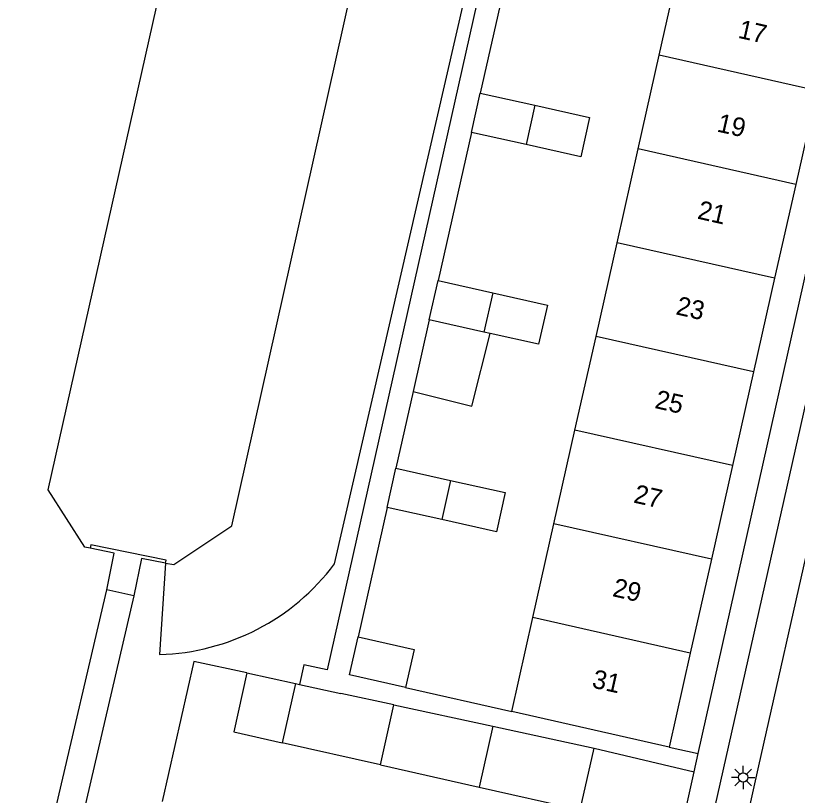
# Model space of a CAD drawing. Extents: x 128000 to 131008, y 398996 to 402500.
# Drawn here: x 128814.49 to 128856.35, y 399212.48 to 399254.2 of the extents above; entities that cross this region are included whole.
import ezdxf

# ---------------------------------------------------------------- set-up
doc = ezdxf.new("R2010")
doc.units = 0
for name, color, linetype in [('gg-afsc-erfafscheiding', 7, 'Continuous'), ('gg-afsc-muur', 7, 'Continuous'), ('gg-anno-huisnummerreeks BGT', 7, 'Continuous'), ('gg-bbg-bijgebouw', 7, 'Continuous'), ('gg-bbg-gedigitaliseerde bijgebouw', 7, 'Continuous'), ('gg-bbg-hoofdgebouw', 7, 'Continuous'), ('gg-bbg-luifel en loopbrug', 7, 'Continuous'), ('gg-bbg-tussenscheiding', 7, 'Continuous'), ('gg-knt-BGT kruinlijn', 7, 'Continuous'), ('gg-knt-verharding', 7, 'Continuous'), ('gg-knt-verharding nz', 7, 'Continuous'), ('gg-kntw-beschoeiing', 7, 'Continuous'), ('gg-kwrk-duiker nz vlak', 7, 'Continuous'), ('gg-kwrk-uitstroombak niveau min 01', 7, 'Continuous'), ('gt-grn-vlakafsluiter', 7, 'Continuous'), ('gt-symb-lichtmast', 7, 'Continuous')]:
    doc.layers.add(name, color=color, linetype=linetype)

# ---------------------------------------------------------------- blocks, each defined once
blk = doc.blocks.new('gt0-LMAST')
at = {"layer": 'gt-symb-lichtmast'}
for p, q in [((-0.182, 0.173), (-0.447, 0.438)), ((-0.005, 0.246), (-0.005, 0.621)), ((0.172, 0.173), (0.437, 0.438)), ((-0.255, -0.004), (-0.63, -0.004)), ((-0.182, -0.181), (-0.447, -0.446)), ((-0.005, -0.254), (-0.005, -0.629)), ((0.437, -0.446), (0.172, -0.181)), ((0.245, -0.004), (0.62, -0.004))]:
    blk.add_line(p, q, dxfattribs=at)
blk.add_circle((-0.005, -0.004), 0.25, dxfattribs=at)

msp = doc.modelspace()

# ---------------------------------------------------------------- linework, layer by layer
at = {"layer": 'gg-afsc-erfafscheiding'}
for p, q in [((128841.154, 399257.989), (128839.367, 399250.056)), ((128838.897, 399247.956), (128837.11, 399240.024)), ((128835.777, 399234.093), (128834.853, 399229.99)), ((128834.383, 399227.89), (128832.826, 399220.956))]:
    msp.add_line(p, q, dxfattribs=at)
msp.add_lwpolyline([(128826.876, 399219.026), (128824.032, 399219.643), (128822.343, 399212.147)], dxfattribs=at)
at = {"layer": 'gg-afsc-muur'}
msp.add_line((128835.368, 399218.242), (128841.05, 399216.961), dxfattribs=at)
at = {"layer": 'gg-bbg-bijgebouw'}
for p in [(128845.465, 399214.997), (128849.943, 399209.838)]:
    msp.add_line(p, (128850.82, 399213.741), dxfattribs=at)
msp.add_lwpolyline([(128835.368, 399218.242), (128832.366, 399218.919), (128832.826, 399220.956)], dxfattribs=at)
at = {"layer": 'gg-bbg-gedigitaliseerde bijgebouw'}
for p, q in [((128838.897, 399247.956), (128839.367, 399250.056)), ((128839.367, 399250.056), (128842.293, 399249.401)), ((128841.823, 399247.301), (128838.897, 399247.956)), ((128836.64, 399237.924), (128837.11, 399240.024)), ((128837.11, 399240.024), (128840.036, 399239.369)), ((128839.566, 399237.269), (128836.64, 399237.924)), ((128839.89, 399237.196), (128839.566, 399237.269)), ((128834.383, 399227.89), (128834.853, 399229.99)), ((128834.853, 399229.99), (128837.779, 399229.335)), ((128837.309, 399227.235), (128834.383, 399227.89)), ((128826.876, 399219.026), (128829.486, 399218.461)), ((128829.486, 399218.461), (128829.692, 399218.416)), ((128829.692, 399218.416), (128831.903, 399217.937)), ((128834.749, 399217.32), (128831.903, 399217.937)), ((128834.749, 399217.32), (128840.036, 399216.174)), ((128840.036, 399216.174), (128845.465, 399214.997)), ((128834.027, 399214.106), (128828.772, 399215.287)), ((128834.027, 399214.106), (128839.302, 399212.919)), ((128839.302, 399212.919), (128844.724, 399211.7))]:
    msp.add_line(p, q, dxfattribs=at)
for points in [[(128842.293, 399249.401), (128845.218, 399248.747), (128844.748, 399246.647), (128841.823, 399247.301)], [(128840.036, 399239.369), (128842.961, 399238.715), (128842.491, 399236.615), (128839.89, 399237.196)], [(128837.779, 399229.335), (128840.704, 399228.681), (128840.234, 399226.581), (128837.309, 399227.235)], [(128832.826, 399220.956), (128835.829, 399220.284), (128835.368, 399218.242)], [(128826.876, 399219.026), (128826.168, 399215.873), (128828.772, 399215.287)]]:
    msp.add_lwpolyline(points, dxfattribs=at)
at = {"layer": 'gg-bbg-hoofdgebouw'}
for p, q in [((128848.953, 399252.084), (128850.082, 399257.1)), ((128847.825, 399247.068), (128848.953, 399252.084)), ((128857.383, 399250.187), (128856.255, 399245.171)), ((128846.696, 399242.052), (128847.825, 399247.068)), ((128856.255, 399245.171), (128855.126, 399240.155)), ((128845.567, 399237.036), (128846.696, 399242.052)), ((128855.126, 399240.155), (128853.998, 399235.139)), ((128844.439, 399232.021), (128845.567, 399237.036)), ((128853.998, 399235.139), (128852.869, 399230.124)), ((128843.31, 399227.005), (128844.439, 399232.021)), ((128852.869, 399230.124), (128851.741, 399225.108)), ((128842.181, 399221.989), (128843.31, 399227.005)), ((128851.741, 399225.108), (128850.612, 399220.092)), ((128841.05, 399216.961), (128842.181, 399221.989)), ((128850.612, 399220.092), (128849.48, 399215.06)), ((128849.48, 399215.06), (128841.05, 399216.961))]:
    msp.add_line(p, q, dxfattribs=at)
at = {"layer": 'gg-bbg-luifel en loopbrug'}
msp.add_line((128836.64, 399237.924), (128835.777, 399234.093), dxfattribs=at)
msp.add_lwpolyline([(128835.777, 399234.093), (128838.913, 399233.306), (128839.89, 399237.196)], dxfattribs=at)
at = {"layer": 'gg-bbg-tussenscheiding'}
for p, q in [((128857.383, 399250.187), (128848.953, 399252.084)), ((128842.293, 399249.401), (128841.823, 399247.301)), ((128856.255, 399245.171), (128847.825, 399247.068)), ((128855.126, 399240.155), (128846.696, 399242.052)), ((128840.036, 399239.369), (128839.566, 399237.269)), ((128853.998, 399235.139), (128845.567, 399237.036)), ((128852.869, 399230.124), (128844.439, 399232.021)), ((128837.779, 399229.335), (128837.309, 399227.235)), ((128851.741, 399225.108), (128843.31, 399227.005)), ((128850.612, 399220.092), (128842.181, 399221.989)), ((128829.486, 399218.461), (128828.772, 399215.287)), ((128834.027, 399214.106), (128834.749, 399217.32)), ((128840.036, 399216.174), (128839.302, 399212.919)), ((128844.724, 399211.7), (128845.465, 399214.997))]:
    msp.add_line(p, q, dxfattribs=at)
at = {"layer": 'gg-knt-BGT kruinlijn'}
for p, q in [((128831.568, 399224.859), (128846.68, 399290.58)), ((128822.513, 399224.91), (128822.2, 399220.01))]:
    msp.add_line(p, q, dxfattribs=at)
msp.add_arc((128821.83, 399232.199), 12.195, 271.7408, 322.9925, dxfattribs=at)
at = {"layer": 'gg-knt-verharding'}
for p, q in [((128851.037, 399214.71), (128869.28, 399296.18)), ((128850.82, 399213.741), (128851.037, 399214.71)), ((128852.941, 399208.071), (128854.288, 399214.056))]:
    msp.add_line(p, q, dxfattribs=at)
for points in [[(128847.145, 399300.972), (128846.048, 399296.162), (128848.332, 399295.641), (128831.168, 399219.189), (128829.93, 399219.468), (128829.692, 399218.416)], [(128867.508, 399272.586), (128865.697, 399273.046), (128848.658, 399197.395), (128850.441, 399196.968)]]:
    msp.add_lwpolyline(points, dxfattribs=at)
at = {"layer": 'gg-knt-verharding nz'}
msp.add_line((128854.288, 399214.056), (128857.085, 399226.473), dxfattribs=at)
at = {"layer": 'gg-kntw-beschoeiing'}
for points in [[(128818.476, 399225.699), (128818.195, 399225.754), (128816.24, 399228.83), (128831.05, 399294.8), (128833.76, 399296.75), (128833.816, 399296.739)], [(128822.513, 399224.91), (128822.96, 399224.83), (128826.07, 399226.9), (128840.8, 399292.8), (128838.56, 399295.82)]]:
    msp.add_lwpolyline(points, dxfattribs=at)
at = {"layer": 'gg-kwrk-duiker nz vlak'}
for p, q in [((128810.38, 399184.93), (128819.37, 399223.47)), ((128820.83, 399223.162), (128811.83, 399184.58))]:
    msp.add_line(p, q, dxfattribs=at)
at = {"layer": 'gg-kwrk-uitstroombak niveau min 01'}
msp.add_line((128820.83, 399223.162), (128819.37, 399223.47), dxfattribs=at)
for points in [[(128822.513, 399224.91), (128822.547, 399225.068), (128818.524, 399225.882), (128818.476, 399225.699)], [(128819.37, 399223.47), (128819.767, 399225.446), (128818.476, 399225.699)], [(128822.513, 399224.91), (128821.228, 399225.16), (128820.83, 399223.162)]]:
    msp.add_lwpolyline(points, dxfattribs=at)
at = {"layer": 'gt-grn-vlakafsluiter'}
msp.add_line((128849.48, 399215.06), (128851.037, 399214.71), dxfattribs=at)

# ---------------------------------------------------------------- block references
at = {"layer": 'gt-symb-lichtmast'}
msp.add_blockref('gt0-LMAST', (128853.449, 399213.439), dxfattribs=at)

# ---------------------------------------------------------------- texts
at = {"layer": 'gg-anno-huisnummerreeks BGT'}
for s, rotation, p in [('17', 347.3, (128853.124, 399253.022)), ('19', 347.4, (128851.997, 399248.006)), ('21', 347.3, (128850.948, 399243.346)), ('23', 347.4, (128849.796, 399238.223)), ('25', 347.3, (128848.667, 399233.212)), ('27', 347.4, (128847.531, 399228.154)), ('29', 347.3, (128846.402, 399223.143)), ('31', 347.4, (128845.304, 399218.257))]:
    msp.add_text(s, height=1, rotation=rotation, dxfattribs=at).set_placement(p)

doc.saveas('drawing.dxf')
